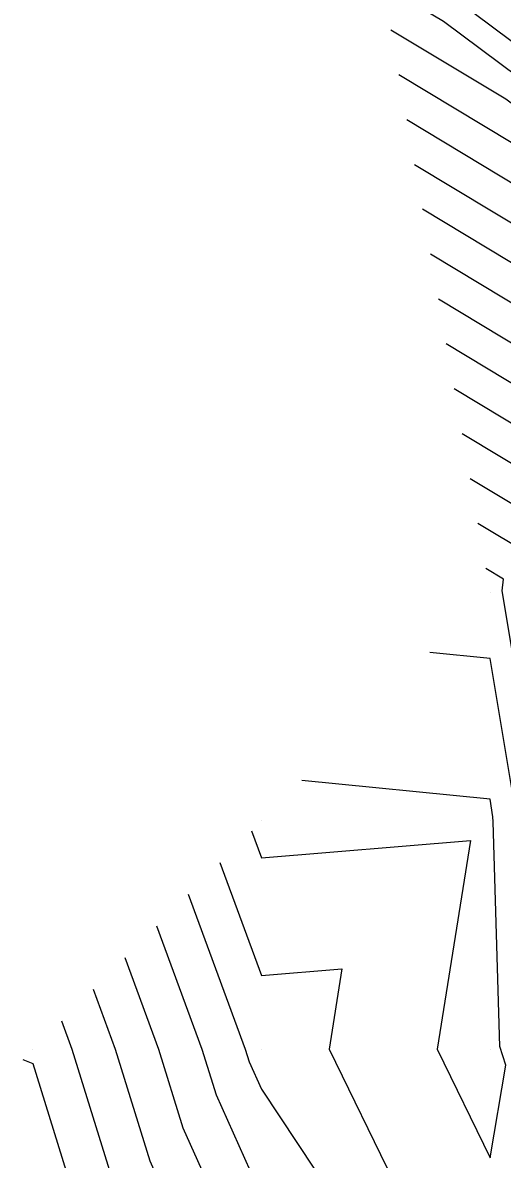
# Model space of a CAD drawing. Extents: x 2531902 to 2533249, y 715219 to 716099.
# Drawn here: x 2532619.55 to 2532640.54, y 715675.19 to 715724.93 of the extents above; entities that cross this region are included whole.
import ezdxf

# ---------------------------------------------------------------- set-up
doc = ezdxf.new("R2010")
doc.units = 0
for name, color, linetype in [('DTM Contours Major', 7, 'Continuous'), ('DTM Contours Minor', 7, 'Continuous'), ('Exist DTM QL2 LIDAR Elevation Point', 7, 'Continuous')]:
    doc.layers.add(name, color=color, linetype=linetype)

msp = doc.modelspace()

# ---------------------------------------------------------------- linework, layer by layer
at = {"layer": 'DTM Contours Major'}
for points in [[(2532635.662, 715724.628), (2532640.692, 715721.597), (2532651.462, 715713.563), (2532652.466, 715711.321), (2532658, 715699.434), (2532652.957, 715698.627), (2532652.491, 715692.526), (2532652.801, 715685.84), (2532652.869, 715683.569), (2532654.223, 715679.34), (2532666.735, 715665.232), (2532666.855, 715660.902), (2532663.575, 715658.348), (2532664.298, 715652.475), (2532669.75, 715650.646), (2532670.93, 715649.759)], [(2532648.344, 715685.15), (2532648.279, 715687.31), (2532647.668, 715700.497), (2532647.587, 715700.984), (2532648.256, 715708.256), (2532637.393, 715714.801)], [(2532646.157, 715672.282), (2532646.386, 715673.614), (2532643.988, 715681.106), (2532643.756, 715688.779), (2532643.479, 715694.763), (2532642.55, 715700.331), (2532642.775, 715702.775), (2532639.124, 715704.975)], [(2532624.018, 715684.018), (2532625.496, 715680), (2532626.562, 715676.562), (2532629.508, 715670), (2532630, 715669.292), (2532634.707, 715664.707), (2532640, 715660.132), (2532644.916, 715668.546)]]:
    msp.add_lwpolyline(points, dxfattribs=at)
at = {"layer": 'DTM Contours Minor'}
for points in [[(2532634.969, 715728.558), (2532635.232, 715728.4), (2532652.32, 715715.653), (2532653.912, 715712.096), (2532662.693, 715693.236), (2532654.692, 715691.956), (2532654.448, 715688.758), (2532654.61, 715685.252), (2532654.646, 715684.061), (2532655.355, 715681.845), (2532671.222, 715663.954), (2532671.29, 715661.486), (2532665.888, 715657.28), (2532666.335, 715653.648), (2532669.706, 715652.517), (2532673.617, 715649.576), (2532681.29, 715646.615), (2532689.439, 715639.303)], [(2532635.316, 715726.593), (2532637.962, 715724.999), (2532651.891, 715714.608), (2532653.189, 715711.708), (2532660.347, 715696.335), (2532653.824, 715695.292), (2532653.469, 715690.642), (2532653.705, 715685.546), (2532653.757, 715683.815), (2532654.789, 715680.592), (2532668.978, 715664.593), (2532669.073, 715661.194), (2532664.731, 715657.814), (2532665.316, 715653.061), (2532669.728, 715651.581), (2532674.845, 715647.732), (2532681.042, 715645.341), (2532687.622, 715639.437)], [(2532636.008, 715722.663), (2532643.422, 715718.196), (2532651.033, 715712.518), (2532651.743, 715710.933), (2532655.654, 715702.533), (2532652.09, 715701.963), (2532651.513, 715694.411), (2532651.896, 715686.134), (2532651.981, 715683.322), (2532653.657, 715678.088), (2532664.492, 715665.871), (2532664.637, 715660.61), (2532662.418, 715658.883), (2532663.279, 715651.888), (2532669.772, 715649.71), (2532677.303, 715644.046), (2532680.545, 715642.795), (2532683.988, 715639.705)], [(2532636.354, 715720.697), (2532646.152, 715714.794), (2532650.604, 715711.473), (2532651.019, 715710.546), (2532653.307, 715705.632), (2532651.222, 715705.298), (2532650.535, 715696.295), (2532650.992, 715686.428), (2532651.093, 715683.076), (2532653.091, 715676.836), (2532662.248, 715666.51), (2532662.42, 715660.318), (2532661.262, 715659.417), (2532662.261, 715651.302), (2532669.794, 715648.775), (2532678.532, 715642.202), (2532680.297, 715641.521), (2532682.171, 715639.84), (2532709.697, 715627.498)], [(2532636.7, 715718.732), (2532648.882, 715711.393), (2532650.176, 715710.428), (2532650.296, 715710.159), (2532650.961, 715708.731), (2532650.355, 715708.634), (2532649.557, 715698.18), (2532650.088, 715686.722), (2532650.205, 715682.83), (2532652.525, 715675.584), (2532660.005, 715667.15), (2532660.202, 715660.027), (2532660.105, 715659.951), (2532661.242, 715650.715), (2532669.816, 715647.839), (2532679.761, 715640.359), (2532680.048, 715640.248), (2532680.354, 715639.974), (2532711.609, 715625.96), (2532714.102, 715625.164), (2532725.486, 715623.568), (2532732.302, 715621.139), (2532732.243, 715618.341), (2532734.625, 715611.607)], [(2532647.73, 715651.135), (2532649.408, 715650.592), (2532650, 715651.868), (2532656.419, 715660), (2532657.919, 715662.081), (2532657.761, 715667.789), (2532651.959, 715674.332), (2532649.317, 715682.584), (2532649.183, 715687.016), (2532648.579, 715700.064), (2532648.974, 715705.243), (2532649.353, 715709.353), (2532637.047, 715716.767)], [(2532635.603, 715657.198), (2532646.248, 715653.752), (2532649.143, 715660), (2532650, 715662.025), (2532653.341, 715666.659), (2532653.274, 715669.067), (2532650.826, 715671.828), (2532647.54, 715682.091), (2532647.374, 715687.603), (2532646.83, 715699.35), (2532646.58, 715700.853), (2532647.16, 715707.16), (2532637.739, 715712.836)], [(2532619.551, 715679.551), (2532620, 715679.372), (2532622.217, 715672.217), (2532623.213, 715670), (2532630, 715660.229), (2532630.116, 715660.116), (2532630.25, 715660), (2532644.668, 715655.332), (2532646.83, 715660), (2532650, 715667.489), (2532651.052, 715668.948), (2532651.031, 715669.706), (2532650.26, 715670.575), (2532646.652, 715681.845), (2532646.47, 715687.897), (2532645.993, 715698.203), (2532645.572, 715700.722), (2532646.064, 715706.064), (2532638.085, 715710.871)], [(2532621.245, 715681.245), (2532621.702, 715680), (2532623.665, 715673.665), (2532625.311, 715670), (2532630, 715663.25), (2532631.646, 715661.646), (2532633.551, 715660), (2532643.087, 715656.913), (2532644.518, 715660), (2532647.833, 715667.833), (2532649.099, 715670), (2532649.231, 715670.769), (2532645.764, 715681.598), (2532645.565, 715688.191), (2532645.155, 715697.056), (2532644.565, 715700.592), (2532644.968, 715704.968), (2532638.431, 715708.906)], [(2532622.631, 715682.631), (2532623.599, 715680), (2532625.114, 715675.114), (2532627.41, 715670), (2532630, 715666.271), (2532633.177, 715663.177), (2532636.852, 715660), (2532641.507, 715658.493), (2532642.206, 715660), (2532643.824, 715663.824), (2532647.432, 715670), (2532647.809, 715672.191), (2532644.876, 715681.352), (2532644.661, 715688.485), (2532644.317, 715695.91), (2532643.557, 715700.461), (2532643.871, 715703.871), (2532638.777, 715706.94)], [(2532625.405, 715685.405), (2532627.393, 715680), (2532628.01, 715678.01), (2532630, 715673.578), (2532632.375, 715670), (2532636.238, 715666.238), (2532640, 715662.985), (2532644.098, 715670), (2532644.964, 715675.036), (2532643.099, 715680.859), (2532642.852, 715689.073), (2532642.642, 715693.616), (2532641.543, 715700.2), (2532641.679, 715701.679), (2532639.47, 715703.01)], [(2532626.791, 715686.791), (2532629.29, 715680), (2532629.458, 715679.458), (2532630, 715678.252), (2532635.476, 715670), (2532637.768, 715667.768), (2532640, 715665.838), (2532642.431, 715670), (2532643.541, 715676.459), (2532642.211, 715680.613), (2532641.948, 715689.367), (2532641.804, 715692.469), (2532640.535, 715700.069), (2532640.583, 715700.583), (2532639.816, 715701.044)], [(2532628.178, 715688.178), (2532630, 715683.227), (2532633.518, 715683.518), (2532632.959, 715680), (2532635.771, 715674.229), (2532638.578, 715670), (2532639.298, 715669.298), (2532640, 715668.692), (2532640.764, 715670), (2532642.119, 715677.881), (2532641.323, 715680.367), (2532641.043, 715689.661), (2532640.966, 715691.323), (2532640, 715697.111), (2532637.371, 715697.371)], [(2532629.565, 715689.565), (2532630, 715688.382), (2532639.138, 715689.138), (2532637.686, 715680), (2532640, 715675.251), (2532640.696, 715679.304), (2532640.435, 715680.121), (2532640.139, 715689.955), (2532640.128, 715690.176), (2532640, 715690.945), (2532631.76, 715691.76)]]:
    msp.add_lwpolyline(points, dxfattribs=at)
at = {"layer": 'Exist DTM QL2 LIDAR Elevation Point'}
for p, q in [((2532640, 715700), (2532640, 715700)), ((2532630, 715690), (2532630, 715690)), ((2532640, 715690), (2532640, 715690)), ((2532620, 715680), (2532620, 715680)), ((2532630, 715680), (2532630, 715680)), ((2532640, 715680), (2532640, 715680))]:
    msp.add_line(p, q, dxfattribs=at)

doc.saveas('drawing.dxf')
